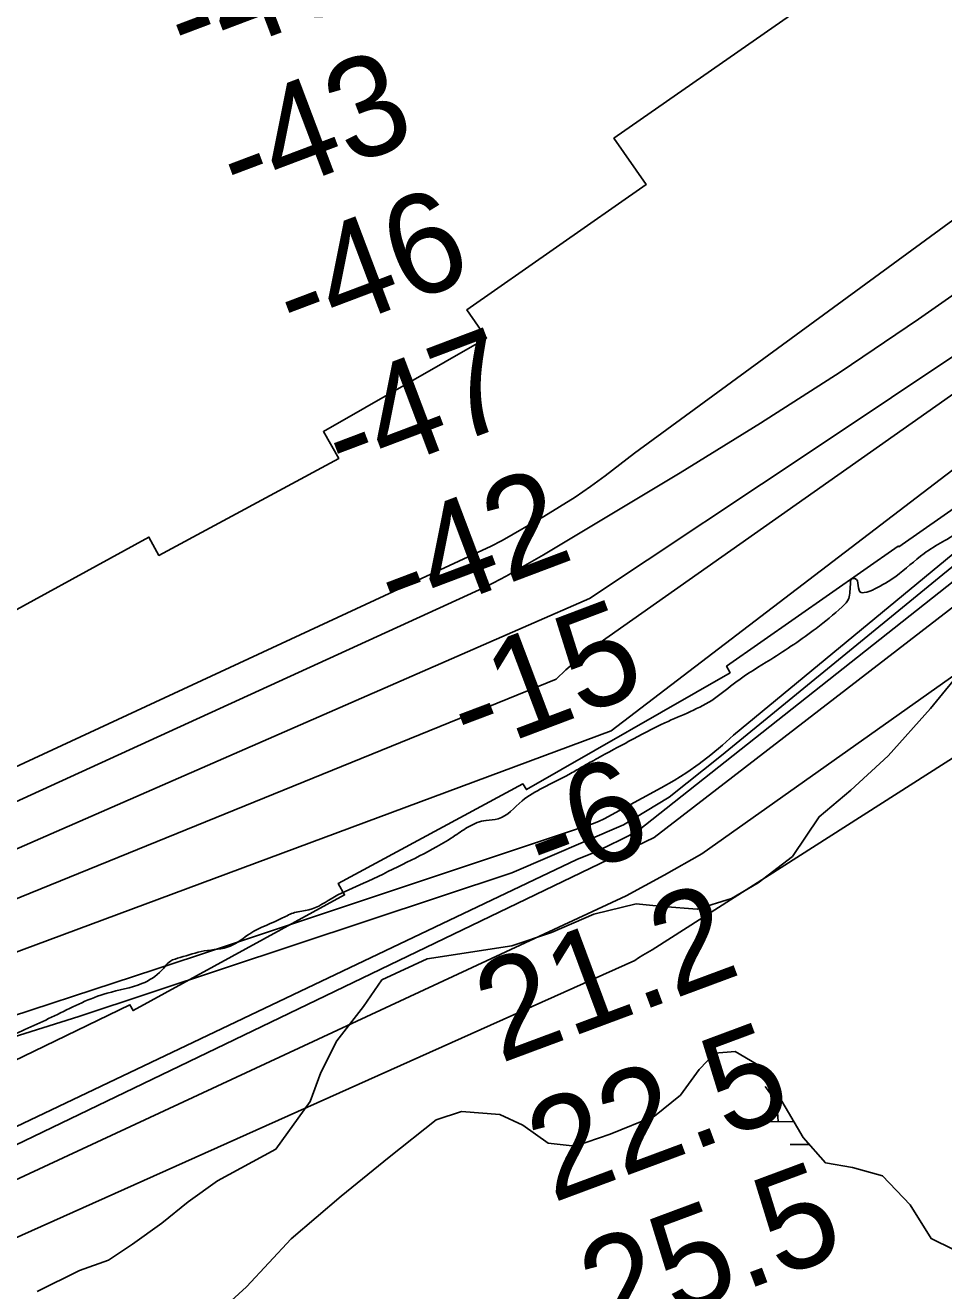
# Model space of a CAD drawing. Extents: x 3392644 to 3430565, y 576657 to 602123.
# Drawn here: x 3401172 to 3401788, y 583496 to 584345 of the extents above; entities that cross this region are included whole.
import ezdxf

# ---------------------------------------------------------------- set-up
doc = ezdxf.new("R2010")
doc.units = 0
for name, color, linetype in [('V-RIVR-EDGE', 7, 'Continuous'), ('V-RIVR-RANG', 7, 'Continuous'), ('V-RRAP-RVMT', 7, 'Continuous'), ('V-SITE-VEGE', 7, 'Continuous'), ('V-TOPO-DPTH', 7, 'Continuous'), ('V-TOPO-MINR', 7, 'Continuous'), ('V-TOPO-WATR', 7, 'Continuous'), ('V-WETL-SWMP', 7, 'Continuous')]:
    doc.layers.add(name, color=color, linetype=linetype)

msp = doc.modelspace()

# ---------------------------------------------------------------- linework, layer by layer
at = {"layer": 'V-RIVR-EDGE'}
msp.add_spline([(3396775.14, 583083.89), (3396813.13, 583077.25), (3396878.17, 583066.49), (3396944.3, 583054.63), (3397040.4, 583038.31), (3397098.86, 583026.47), (3397143.44, 583017.58), (3397248.67, 583000.14), (3397318.11, 582991.93), (3397366.71, 582985.6), (3397425.56, 582983.99), (3397482.58, 582983.48), (3397505.25, 582983.79), (3397523.16, 582984.11), (3397535.58, 582982.98), (3397547.29, 582984.42), (3397553.5, 582984.4), (3397557.52, 582982.93), (3397564.81, 582974.5), (3397565.15, 582965), (3397563.3, 582955.5), (3397562.9, 582944.17), (3397563.63, 582940.51), (3397567.64, 582939.04), (3397569.83, 582934.65), (3397572, 582924.77), (3397574.55, 582922.94), (3397581.49, 582921.46), (3397584.79, 582923.64), (3397587.72, 582927.29), (3397589.58, 582941.18), (3397592.53, 582951.41), (3397596.2, 582957.61), (3397599.87, 582960.89), (3397604.64, 582968.56), (3397610.49, 582971.83), (3397617.81, 582975.47), (3397652.55, 582980.5), (3397688.01, 582979.68), (3397709.94, 582978.53), (3397734.79, 582976.64), (3397757.82, 582975.85), (3397782.68, 582977.62), (3397809.01, 582980.85), (3397835.7, 582984.44), (3397884.71, 582992.36), (3397923.1, 582994.82), (3397953.43, 582993.65), (3397988.88, 582988.44), (3398023.98, 582990.18), (3398046.29, 582997.44), (3398058.01, 583005.82), (3398070.83, 583016.02), (3398086.2, 583024.03), (3398111.07, 583028.35), (3398172.52, 583041.72), (3398207.99, 583048.58), (3398231.38, 583047.79), (3398261.36, 583049.18), (3398286.96, 583052.41), (3398312.56, 583059.29), (3398337.81, 583067.64), (3398383.51, 583070.45), (3398451.14, 583073.57), (3398464.66, 583070.98), (3398479.26, 583062.17), (3398495.66, 583042.02), (3398503.3, 583028.11), (3398512.79, 583021.51), (3398522.66, 583021.48), (3398535.48, 583032.42), (3398552.68, 583038.96), (3398566.94, 583038.56), (3398581.91, 583033.4), (3398603.84, 583032.25), (3398616.27, 583032.22), (3398624.31, 583030.01), (3398639.66, 583030.33), (3398675.85, 583031.71), (3398691.94, 583032.03), (3398705.09, 583030.9), (3398713.5, 583031.98), (3398731.78, 583032.67), (3398752.25, 583032.98), (3398769.08, 583035.5), (3398785.16, 583035.09), (3398791, 583033.62), (3398807.07, 583027), (3398820.95, 583021.84), (3398831.53, 583014.51), (3398866.59, 582999.07), (3398896.89, 582982.54), (3398913.68, 582974.09), (3398926.48, 582974.79), (3398937.8, 582972.94), (3398949.86, 582968.89), (3398961.91, 582965.2), (3398977.27, 582966.63), (3398994.46, 582970.97), (3399010.92, 582975.68), (3399021.17, 582979.68), (3399028.86, 582985.87), (3399040.95, 582996.08), (3399048.27, 583000.08), (3399061.07, 583002.24), (3399090.69, 583006.19), (3399115.92, 583011.24), (3399122.14, 583011.23), (3399129.44, 583009.38), (3399136.01, 583003.15), (3399140.38, 582998.39), (3399145.13, 582998.38), (3399161.95, 582999.43), (3399171.46, 583000.14), (3399183.52, 582999.75), (3399192.29, 582999.72), (3399200.71, 583002.63), (3399201.81, 583006.65), (3399202.19, 583011.4), (3399199.65, 583018.35), (3399194.91, 583023.84), (3399194.56, 583028.6), (3399194.57, 583034.81), (3399197.88, 583043.21), (3399198.26, 583048.69), (3399196.47, 583062.22), (3399193.94, 583072.83), (3399193.58, 583076.12), (3399195.42, 583080.5), (3399198.35, 583083.05), (3399203.11, 583085.6), (3399213.35, 583087.04), (3399220.29, 583086.29), (3399226.85, 583079.69), (3399239.25, 583065.77), (3399254.93, 583052.94), (3399266.62, 583046.7), (3399276.12, 583046.67), (3399289.66, 583051.03), (3399302.47, 583058.67), (3399319.32, 583073.62), (3399325.92, 583081.28), (3399329.58, 583083.83), (3399336.89, 583081.61), (3399352.22, 583075), (3399367.93, 583071.3), (3399390.22, 583066.13), (3399402.65, 583065.73), (3399440.31, 583069.3), (3399461.52, 583073.63), (3399519.3, 583081.16), (3399573.06, 583094.92), (3399604.89, 583102.52), (3399633.41, 583107.57), (3399653.88, 583106.42), (3399671.07, 583108.57), (3399695.94, 583113.63), (3399715.33, 583122.35), (3399740.23, 583137.28), (3399751.59, 583151.14), (3399762.22, 583164.27), (3399774.68, 583175.94), (3399784.2, 583182.5), (3399792.63, 583189.06), (3399795.57, 583195.99), (3399799.59, 583197.45), (3399802.52, 583197.44), (3399809.45, 583193.77), (3399814.94, 583193.75), (3399821.88, 583194.1), (3399845.3, 583201.72), (3399905.65, 583216.56), (3399931.26, 583225.27), (3399967.47, 583235.05), (3399992.35, 583244.13), (3400000.42, 583253.24), (3400007.74, 583257.61), (3400018.35, 583260.51), (3400031.88, 583262.31), (3400047.97, 583265.19), (3400055.29, 583270.65), (3400066.64, 583276.11), (3400079.44, 583279), (3400083.83, 583280.45), (3400095.54, 583285.18), (3400101.39, 583285.53), (3400125.89, 583289.85), (3400153.69, 583298.56), (3400192.84, 583311.99), (3400239.67, 583327.59), (3400291.98, 583342.08), (3400327.1, 583352.23), (3400354.52, 583356.18), (3400375.01, 583360.89), (3400387.44, 583364.88), (3400390, 583364.14), (3400389.25, 583357.93), (3400389.25, 583356.1), (3400393.62, 583348.41), (3400397.25, 583337.8), (3400401.98, 583328.65), (3400413.64, 583316.56), (3400424.96, 583308.85), (3400439.21, 583307.36), (3400460.42, 583310.59), (3400467.01, 583315.33), (3400473.24, 583320.43), (3400475.46, 583330.66), (3400471.53, 583368.32), (3400471.56, 583380.39), (3400472.3, 583385.5), (3400478.16, 583390.24), (3400480.38, 583399.01), (3400481.48, 583402.66), (3400485.15, 583405.94), (3400498.32, 583410.66), (3400503.81, 583414.67), (3400508.21, 583419.41), (3400517, 583425.6), (3400522.86, 583431.8), (3400535.67, 583435.79), (3400564.57, 583444.13), (3400601.51, 583453.54), (3400634.06, 583462.23), (3400664.06, 583471.66), (3400688.58, 583481.84), (3400707.98, 583491.29), (3400725.92, 583502.58), (3400759.21, 583514.93), (3400794.34, 583529.1), (3400829.1, 583542.54), (3400868.99, 583559.25), (3400880.69, 583563.25), (3400906.68, 583575.61), (3400920.95, 583582.89), (3400934.49, 583585.78), (3400950.95, 583590.12), (3400981.32, 583603.21), (3401005.11, 583615.94), (3401022.67, 583620.65), (3401047.18, 583628.63), (3401067.67, 583634.8), (3401097.3, 583646.06), (3401115.59, 583651.49), (3401142.3, 583657.64), (3401149.62, 583661.64), (3401161.69, 583667.1), (3401193.53, 583681.64), (3401226.83, 583695.82), (3401250.24, 583702.34), (3401263.42, 583711.08), (3401269.29, 583717.28), (3401275.87, 583719.82), (3401291.97, 583724.17), (3401309.52, 583727.41), (3401322.7, 583735.79), (3401344.66, 583746.34), (3401352.71, 583749.97), (3401362.22, 583751.78), (3401379.42, 583760.51), (3401398.82, 583769.6), (3401425.17, 583782.33), (3401447.87, 583793.97), (3401460.31, 583801.61), (3401469.83, 583807.8), (3401481.17, 583811.8), (3401489.22, 583812.87), (3401505.33, 583824.9), (3401519.25, 583833.64), (3401536.81, 583842.73), (3401545.23, 583847.46), (3401556.22, 583853.65), (3401577.08, 583864.93), (3401601.24, 583877.3), (3401634.54, 583893.67), (3401648.83, 583904.6), (3401672.26, 583919.89), (3401702.65, 583940.65), (3401720.23, 583955.23), (3401724.63, 583960.7), (3401725.38, 583965.45), (3401725.76, 583971.67), (3401726.13, 583973.49), (3401728.69, 583974.22), (3401733.05, 583964.7), (3401734.88, 583964.7), (3401742.2, 583967.24), (3401756.11, 583975.61), (3401775.15, 583990.92), (3401800.41, 584006.21), (3401823.48, 584021.51), (3401859.37, 584047.37), (3401900.01, 584075.42), (3401938.1, 584104.2), (3401973.26, 584129.7), (3402017.57, 584163.23), (3402052, 584188.73), (3402068.49, 584206.23), (3402087.54, 584223.73), (3402105.12, 584237.21), (3402120.5, 584246.32), (3402139.91, 584263.45), (3402161.52, 584279.48), (3402205.11, 584317.02), (3402240.28, 584346.55), (3402249.43, 584352.74), (3402267, 584360.37), (3402279.09, 584369.84), (3402289.35, 584382.25), (3402295.58, 584388.45), (3402316.09, 584405.58), (3402366.26, 584439.08), (3402387.87, 584455.85), (3402402.52, 584467.87), (3402414.96, 584474.42), (3402428.14, 584479.87), (3402444.61, 584490.43), (3402463.66, 584506.1), (3402475.38, 584515.58), (3402490.4, 584526.87), (3402538.38, 584566.6), (3402565.85, 584589.93), (3402576.85, 584603.79), (3402584.19, 584615.47), (3402588.96, 584620.94), (3402605.08, 584634.06), (3402621.92, 584644.99), (3402632.54, 584652.64), (3402636.57, 584654.82), (3402639.12, 584654.08), (3402643.14, 584651.51), (3402646.06, 584651.87), (3402650.46, 584654.42), (3402655.21, 584657.33), (3402657.78, 584660.98), (3402658.15, 584663.54), (3402657.43, 584667.2), (3402657.8, 584669.75), (3402663.3, 584675.59), (3402665.15, 584682.17), (3402672.1, 584687.27), (3402682.35, 584693.45), (3402693.7, 584699.64), (3402701.76, 584708.03), (3402707.63, 584713.86), (3402719.35, 584722.61), (3402736.94, 584743.03), (3402754.54, 584764.19), (3402758.95, 584773.32), (3402762.27, 584784.64), (3402760.83, 584794.15), (3402761.57, 584796.34), (3402774.39, 584808.37), (3402790.16, 584827.71), (3402794.57, 584836.11), (3402801.88, 584838.65), (3402805.55, 584843.03), (3402807.76, 584848.87), (3402817.65, 584858.35), (3402830.1, 584866.36), (3402842.19, 584879.12), (3402850.26, 584889.7), (3402856.14, 584902.48), (3402862.74, 584909.05), (3402867.86, 584912.69), (3402878.85, 584918.88), (3402888.37, 584926.53), (3402904.49, 584941.48), (3402914.38, 584948.4), (3402928.29, 584956.41), (3402934.88, 584962.97), (3402937.82, 584966.62), (3402938.2, 584971.74), (3402937.49, 584981.24), (3402937.5, 584985.26), (3402953.25, 584998.38), (3402977.78, 585014.77), (3402996.08, 585025.33), (3403016.58, 585033.32), (3403039.62, 585040.21), (3403050.24, 585047.49), (3403059.76, 585052.22), (3403070.36, 585053.66), (3403078.04, 585055.1), (3403086.82, 585058.73), (3403115, 585071.46), (3403146.48, 585086.37), (3403132.2, 585079.82), (3403142.45, 585086.01), (3403170.26, 585097.64), (3403184.91, 585105.28), (3403217.1, 585117.27), (3403261, 585129.59), (3403315.49, 585137.86), (3403347.67, 585142.9), (3403378.02, 585148.3), (3403417.15, 585155.52), (3403455.19, 585164.93), (3403485.93, 585175.09), (3403512.28, 585188.55), (3403532.06, 585206.05), (3403547.09, 585222.46), (3403548.93, 585227.21), (3403552.23, 585230.49), (3403560.64, 585231.56), (3403567.21, 585229.72), (3403575.99, 585229.7), (3403592.09, 585238.43), (3403619.92, 585256.64), (3403671.55, 585292.34), (3403695.34, 585305.8), (3403703.02, 585307.98), (3403726.45, 585322.18), (3403748.06, 585336.38), (3403779.55, 585358.6), (3403809.21, 585377.53), (3403822.77, 585393.59), (3403849.18, 585429.71), (3403874.86, 585465.83), (3403895.4, 585495.03), (3403900.9, 585503.42), (3403902.73, 585503.78), (3403907.12, 585503.77), (3403912.25, 585507.42), (3403928.75, 585531.5), (3403948.93, 585557.77), (3403964.7, 585578.57), (3403972.02, 585584.76), (3403979.71, 585590.23), (3403995.48, 585610.29), (3404005.01, 585622.7), (3404016.37, 585633.64), (3404029.56, 585643.47), (3404037.99, 585651.5), (3404055.97, 585682.52), (3404090.08, 585725.57), (3404116.13, 585765.72), (3404146.2, 585804.39), (3404172.94, 585828.45), (3404201.19, 585866.4), (3404218.43, 585893.04), (3404241.93, 585935.75), (3404254.07, 585966.43), (3404273.19, 586011.35), (3404295.99, 586065.39), (3404324.69, 586140.26), (3404338.69, 586187.01), (3404345.72, 586217.7), (3404351.25, 586238.52), (3404360.45, 586263.72), (3404367.44, 586279.43), (3404369.3, 586292.95), (3404362.76, 586312.34), (3404363.17, 586329.88), (3404363.57, 586342.67), (3404369.08, 586353.63), (3404375.35, 586376.28), (3404377.98, 586402.59), (3404387.58, 586442.78), (3404404.86, 586483.67), (3404421.07, 586535.91), (3404432.49, 586570.61), (3404448.69, 586615.89), (3404459.02, 586653.89), (3404467.16, 586695.17), (3404471.26, 586726.6), (3404473.16, 586754.74), (3404478.79, 586815.41), (3404482.55, 586855.98), (3404480.77, 586876.82), (3404477.15, 586890.35), (3404476.43, 586897.3), (3404479.38, 586906.06), (3404487.09, 586917.74), (3404493.7, 586931.25), (3404496.67, 586951.72), (3404498.57, 586978.76), (3404518.44, 587033.91), (3404529.49, 587065.32), (3404542.74, 587101.11), (3404549.38, 587126.32), (3404556.41, 587159.57), (3404562.7, 587192.45), (3404572.3, 587229.71), (3404578.96, 587262.96), (3404583.78, 587291.46), (3404584.2, 587312.66), (3404584.33, 587365.67), (3404586.26, 587407.7), (3404589.73, 587479.7), (3404590.91, 587511.5), (3404590.2, 587522.47), (3404583.68, 587546.61), (3404570.63, 587590.51), (3404552.86, 587645.02), (3404544.13, 587665.51), (3404532.49, 587688.57), (3404524.85, 587703.21), (3404520.49, 587711.27), (3404519.77, 587718.21), (3404519.8, 587729.91), (3404518.73, 587740.88), (3404513.99, 587745.64), (3404512.17, 587750.04), (3404510.02, 587765.76)], degree=3, dxfattribs=at)
at = {"layer": 'V-RRAP-RVMT'}
for points in [[(3401877.66, 584580.99), (3401763.31, 584499.04), (3401787.93, 584464.69), (3401666.93, 584378.11), (3401685.55, 584352.24), (3401567.02, 584269.73), (3401588.71, 584238.72), (3401468.31, 584154.57), (3401481.48, 584135.59), (3401372.01, 584072.85), (3401382.35, 584054.84), (3401261.65, 583989.69), (3401254.87, 584001.97), (3401135.36, 583936.68), (3401133.78, 583939.91), (3401009.44, 583879.51)], [(3401009.44, 583879.51), (3401031.3, 583832.98), (3401009.72, 583822.57), (3401106.58, 583622.4), (3401242.13, 583688.08), (3401244.27, 583684.21), (3401386.19, 583761.77), (3401382, 583769.48), (3401505.92, 583836.36), (3401508.24, 583832.49), (3401645.01, 583910.97), (3401642.56, 583915.27), (3401757.87, 583995.91), (3401758.15, 583995.51), (3401880.03, 584080.45)]]:
    msp.add_lwpolyline(points, dxfattribs=at)
at = {"layer": 'V-SITE-VEGE'}
msp.add_lwpolyline([(3401179.84, 583495.51), (3401208.3, 583509.66), (3401227.87, 583516.73), (3401243.88, 583527.35), (3401263.46, 583541.53), (3401281.26, 583555.71), (3401300.84, 583569.89), (3401339.98, 583591.13), (3401363.15, 583623.08), (3401370.3, 583642.62), (3401381.01, 583663.92), (3401398.83, 583686.99), (3401411.31, 583704.74), (3401441.55, 583718.9), (3401498.43, 583727.65), (3401525.1, 583736.48), (3401553.56, 583748.85), (3401582, 583755.9), (3401599.77, 583754.08), (3401622.86, 583752.25), (3401645.98, 583759.31), (3401663.77, 583769.93), (3401686.91, 583787.65), (3401704.74, 583814.28), (3401726.1, 583832.01), (3401751.03, 583855.06), (3401779.53, 583886.99), (3401802.7, 583915.39)], dxfattribs=at)
at = {"layer": 'V-TOPO-DPTH'}
for points in [[(3399755.12, 583292.96), (3400549.43, 583564.23), (3400552.87, 583565.19), (3400556.3, 583566.16), (3400559.73, 583567.16), (3400563.15, 583568.18), (3401481.63, 583994.51), (3401484.25, 583995.7), (3401486.84, 583996.95), (3401489.39, 583998.29), (3401491.91, 583999.68), (3401519.93, 584015.81), (3401530.55, 584022.19), (3401541, 584028.82), (3401551.2, 584035.84), (3401561.23, 584043.12), (3401571.07, 584050.67), (3401580.82, 584058.32), (3402331.27, 584607.74)], [(3399755.12, 583292.96), (3400549.43, 583564.23), (3400552.87, 583565.19), (3400556.3, 583566.16), (3400559.73, 583567.16), (3400563.15, 583568.18), (3401481.63, 583994.51), (3401484.25, 583995.7), (3401486.84, 583996.95), (3401489.39, 583998.29), (3401491.91, 583999.68), (3401519.93, 584015.81), (3401530.55, 584022.19), (3401541, 584028.82), (3401551.2, 584035.84), (3401561.23, 584043.12), (3401571.07, 584050.67), (3401580.82, 584058.32), (3402331.27, 584607.74)], [(3402377.21, 584492.61), (3401565.16, 583871.86), (3400636.2, 583526.52)], [(3400636.2, 583526.52), (3401565.16, 583871.86), (3402377.21, 584492.61)], [(3399743.39, 583120.21), (3400212.16, 583221.88), (3400278.65, 583236.96), (3400344.95, 583252.82), (3400410.95, 583269.85), (3400476.77, 583287.66), (3400555.84, 583309.82), (3400581.88, 583317.42), (3400607.81, 583325.38), (3401593.91, 583800.4), (3402384.13, 584410.01)], [(3399727.05, 583253.87), (3400559.69, 583550.32), (3400570.89, 583553.78), (3400582.07, 583557.31), (3401482.02, 583969.06), (3401494.71, 583975.79), (3401507.24, 583982.82), (3401519.65, 583990.06), (3401611.4, 584045.08), (3401665.43, 584078.41), (3401718.88, 584112.62), (3401771.45, 584148.17), (3401823.44, 584184.61)], [(3401823.44, 584184.61), (3401771.45, 584148.17), (3401718.88, 584112.62), (3401665.43, 584078.41), (3401611.4, 584045.08), (3401519.65, 583990.06), (3401507.24, 583982.82), (3401494.71, 583975.79), (3401482.02, 583969.06), (3400582.07, 583557.31), (3400570.89, 583553.78), (3400559.69, 583550.32), (3399727.05, 583253.87)], [(3401982.93, 584136.37), (3401639.12, 583855.4), (3401604.14, 583827.39), (3401573.44, 583808.74), (3401498.44, 583776.57), (3401207.87, 583680.23), (3400808.25, 583554.35), (3400619.94, 583497.77)], [(3401982.93, 584136.37), (3401639.12, 583855.4), (3401604.14, 583827.39), (3401573.44, 583808.74), (3401498.44, 583776.57), (3401207.87, 583680.23), (3400808.25, 583554.35), (3400619.94, 583497.77)], [(3398403.59, 583107.56), (3398468.93, 583106.19), (3398534.28, 583105.54), (3398599.63, 583105.94), (3398664.97, 583107.05), (3398719.28, 583108.41), (3398757.45, 583109.73), (3398795.6, 583111.55), (3398833.71, 583114.1), (3398871.79, 583117.14), (3399557.34, 583178.56), (3399580.84, 583180.94), (3399604.29, 583183.68), (3399627.67, 583186.97), (3399651.01, 583190.62), (3399674.22, 583194.94), (3399697.31, 583199.78), (3399720.23, 583205.4), (3400521.32, 583516.17), (3400542.74, 583522.8), (3400564.12, 583529.54), (3401550.63, 583960.73), (3401704.8, 584063.29), (3401801.84, 584128.12)], [(3401801.84, 584128.12), (3401704.8, 584063.29), (3401550.63, 583960.73), (3400564.12, 583529.54), (3400542.74, 583522.8), (3400521.32, 583516.17), (3399720.23, 583205.4), (3399697.31, 583199.78), (3399674.22, 583194.94), (3399651.01, 583190.62), (3399627.67, 583186.97), (3399604.29, 583183.68), (3399580.84, 583180.94), (3399557.34, 583178.56), (3398871.79, 583117.14), (3398833.71, 583114.1), (3398795.6, 583111.55), (3398757.45, 583109.73), (3398719.28, 583108.41), (3398664.97, 583107.05), (3398599.63, 583105.94), (3398534.28, 583105.54), (3398468.93, 583106.19), (3398403.59, 583107.56)]]:
    msp.add_lwpolyline(points, dxfattribs=at)
at = {"layer": 'V-TOPO-MINR'}
for points in [[(3402331.27, 584607.74), (3401580.82, 584058.32), (3401571.07, 584050.67), (3401561.23, 584043.12), (3401551.2, 584035.84), (3401541, 584028.82), (3401530.55, 584022.19), (3401519.93, 584015.81), (3401491.91, 583999.68), (3401489.39, 583998.29), (3401486.84, 583996.95), (3401484.25, 583995.7), (3401481.63, 583994.51), (3400563.15, 583568.18), (3400559.73, 583567.16), (3400556.3, 583566.16), (3400552.87, 583565.19), (3400549.43, 583564.23), (3399755.12, 583292.96)], [(3400636.2, 583526.52), (3401565.16, 583871.86), (3402377.21, 584492.61)], [(3400608.87, 583502.3), (3401016.29, 583632.84), (3401106.54, 583661.94), (3401286.77, 583720.93), (3401376.76, 583750.82), (3401552.57, 583809.57), (3401556.56, 583811.1), (3401560.4, 583812.96), (3401598.76, 583833.65), (3401607.45, 583838.66), (3401615.93, 583843.97), (3401624.11, 583849.74), (3401632.09, 583855.81), (3401639.77, 583862.27), (3401647.28, 583868.93), (3402388.17, 584480.96)], [(3399743.39, 583120.21), (3400212.16, 583221.88), (3400278.65, 583236.96), (3400344.95, 583252.82), (3400410.95, 583269.85), (3400476.77, 583287.66), (3400555.84, 583309.82), (3400581.88, 583317.42), (3400607.81, 583325.38), (3401593.91, 583800.4), (3402384.13, 584410.01)], [(3399833.95, 583102.5), (3400385.83, 583244.04), (3400423.69, 583253.8), (3400461.48, 583263.81), (3400499.18, 583274.18), (3400536.81, 583284.8), (3400542.04, 583286.3), (3400576.89, 583296.72), (3401575.2, 583761.11), (3401600.73, 583775.12), (3401626.11, 583789.43), (3402469.67, 584386.74)], [(3399756.26, 583052.73), (3400438.31, 583236.38), (3400461.34, 583243.43), (3400484.43, 583250.27), (3400507.61, 583256.8), (3400530.84, 583263.13), (3400557.88, 583270.31), (3400567.63, 583272.93), (3400577.37, 583275.61), (3400587.08, 583278.37), (3400596.78, 583281.17), (3400606.43, 583284.12), (3400616.04, 583287.22), (3400625.57, 583290.52), (3400635.06, 583293.97), (3401581.07, 583717.88), (3401583.4, 583719.61), (3401586.48, 583721.36), (3401588.03, 583722.23), (3401591.1, 583724), (3401592.62, 583724.91), (3402562.99, 584344.3)], [(3400132.9, 583219.32), (3400227.81, 583241.26), (3400322.31, 583264.89), (3400416.54, 583289.65), (3400568.39, 583330.99), (3400586.43, 583336.11), (3400604.4, 583341.47), (3400622.25, 583347.21), (3401542.2, 583785.58), (3401552.52, 583789.93), (3401562.74, 583794.51), (3401572.79, 583799.44), (3401582.74, 583804.59), (3402259.12, 584339.65)], [(3399740.85, 583185.37), (3400512.27, 583500.31), (3400539.49, 583508.9), (3400566.67, 583517.62), (3400593.78, 583526.56), (3401528.2, 583906.65), (3401534.82, 583912.83), (3401537.54, 583915.31), (3401540.31, 583917.75), (3401543.13, 583920.11), (3401546, 583922.42), (3401548.91, 583924.68), (3401551.85, 583926.9), (3401554.82, 583929.08), (3401557.82, 583931.23), (3401783.11, 584089.87), (3402085.68, 584303.26)], [(3399727.05, 583253.87), (3400559.69, 583550.32), (3400570.89, 583553.78), (3400582.07, 583557.31), (3401482.02, 583969.06), (3401494.71, 583975.79), (3401507.24, 583982.82), (3401519.65, 583990.06), (3401611.4, 584045.08), (3401665.43, 584078.41), (3401718.88, 584112.62), (3401771.45, 584148.17), (3401823.44, 584184.61)], [(3398403.59, 583107.56), (3398468.93, 583106.19), (3398534.28, 583105.54), (3398599.63, 583105.94), (3398664.97, 583107.05), (3398719.28, 583108.41), (3398757.45, 583109.73), (3398795.6, 583111.55), (3398833.71, 583114.1), (3398871.79, 583117.14), (3399557.34, 583178.56), (3399580.84, 583180.94), (3399604.29, 583183.68), (3399627.67, 583186.97), (3399651.01, 583190.62), (3399674.22, 583194.94), (3399697.31, 583199.78), (3399720.23, 583205.4), (3400521.32, 583516.17), (3400542.74, 583522.8), (3400564.12, 583529.54), (3401550.63, 583960.73), (3401704.8, 584063.29), (3401801.84, 584128.12)]]:
    msp.add_lwpolyline(points, dxfattribs=at)
at = {"layer": 'V-TOPO-WATR'}
msp.add_lwpolyline([(3401982.93, 584136.37), (3401639.12, 583855.4), (3401604.14, 583827.39), (3401573.44, 583808.74), (3401498.44, 583776.57), (3401207.87, 583680.23), (3400808.25, 583554.35), (3400619.94, 583497.77)], dxfattribs=at)
at = {"layer": 'V-WETL-SWMP'}
for p, q in [((3401647.22, 583609.59), (3401687.75, 583609.73)), ((3401685.27, 583594.29), (3401698.11, 583594.34))]:
    msp.add_line(p, q, dxfattribs=at)
msp.add_lwpolyline([(3401294.62, 583475.3), (3401320.47, 583498.7), (3401350.36, 583530.99), (3401383.88, 583559.64), (3401416.19, 583585.86), (3401447.7, 583610.88), (3401464.65, 583616.52), (3401490.49, 583614.49), (3401505.83, 583607.21), (3401522.78, 583595.09), (3401540.95, 583593.07), (3401564.37, 583601.13), (3401594.25, 583613.23), (3401611.62, 583627.35), (3401624.14, 583644.7), (3401634.64, 583655.6), (3401648.37, 583656.8), (3401662.5, 583648.32), (3401678.23, 583626.1), (3401693.96, 583599.05), (3401708.89, 583582.08), (3401727.06, 583578.84), (3401747.24, 583573.18), (3401765.8, 583553.8), (3401779.92, 583531.18), (3401794.86, 583523.91)], dxfattribs=at)
msp.add_arc((3401641.97, 583610.04), 35.25, 359.43652, 40.98018, dxfattribs=at)

# ---------------------------------------------------------------- texts
at = {"layer": 'V-RIVR-RANG'}
for s, rotation, p in [('-43', 20.70314, (3401280, 584316.57)), ('-43', 20.70314, (3401315.12, 584222.94)), ('-46', 20.70314, (3401353.2, 584130.43)), ('-47', 20.70314, (3401385.86, 584035.87)), ('-42', 20.70314, (3401420.98, 583942.24)), ('-15', 20.70314, (3401469.92, 583853.83)), ('-6', 20.41833, (3401520.59, 583766.34)), ('21.2', 20.41833, (3401490.69, 583648.51)), ('22.5', 20.41833, (3401525.82, 583554.88)), ('25.5', 20.41833, (3401560.94, 583461.25))]:
    msp.add_text(s, height=67, rotation=rotation, dxfattribs=at).set_placement(p)

doc.saveas('drawing.dxf')
